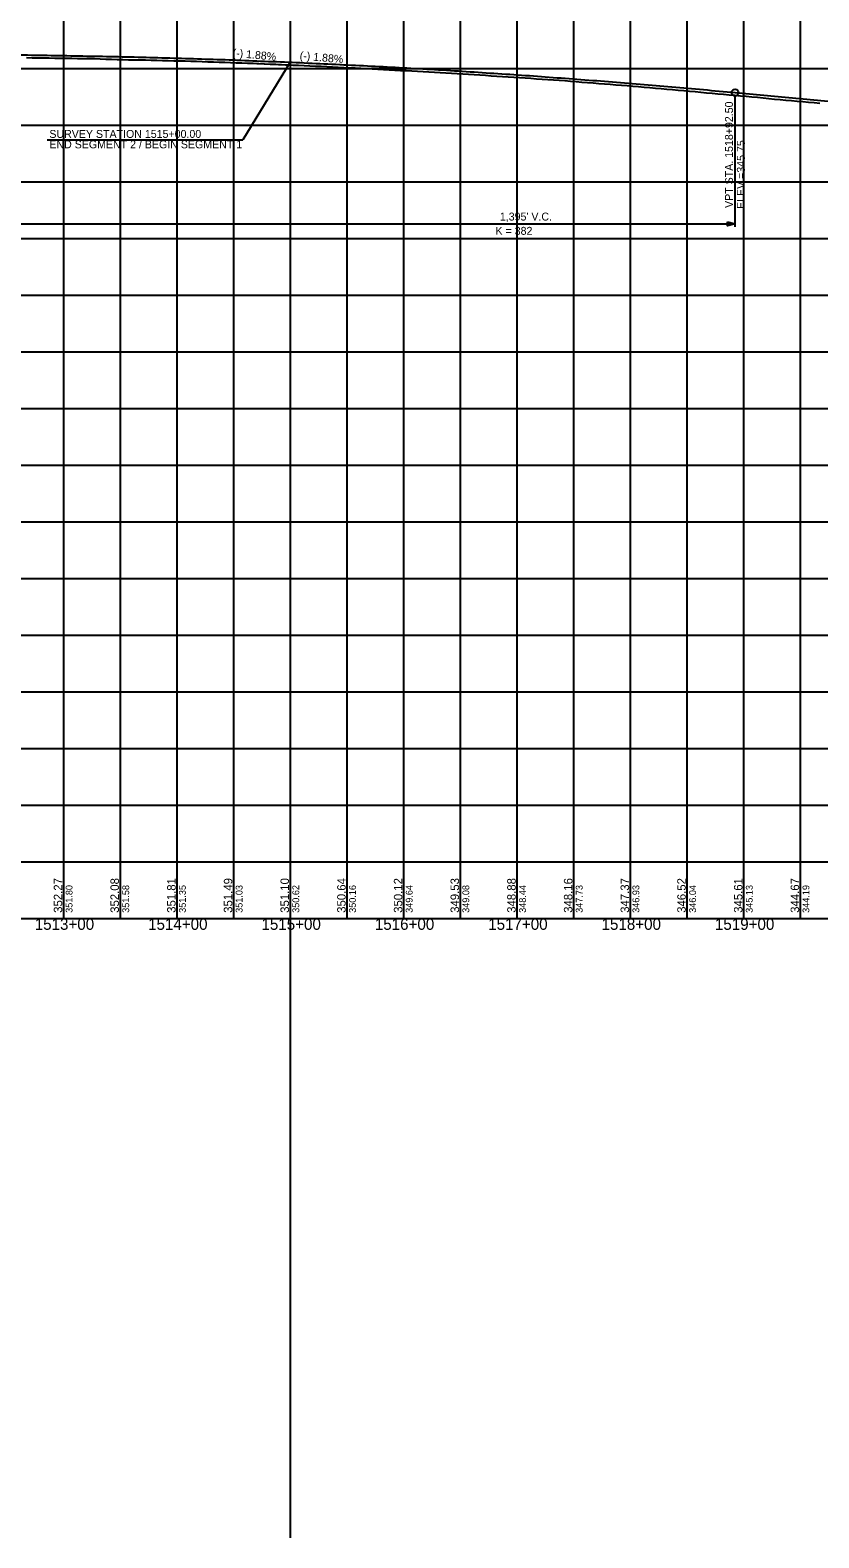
# Model space of a CAD drawing. Extents: x -90830 to 2015517, y -20856 to 836331.
# Drawn here: x 40194 to 40890, y -11344 to -10013 of the extents above; entities that cross this region are included whole.
import ezdxf

# ---------------------------------------------------------------- set-up
doc = ezdxf.new("R2010")
doc.units = 0
for name, color, linetype in [('Level 1', 7, 'Continuous'), ('RD_DDB_GradeTX', 7, 'Continuous'), ('RD_DDB_Profile_Elev', 7, 'Continuous'), ('RD_DDB_Profile_EX', 7, 'Continuous'), ('RD_DDB_Profile_Lbl', 7, 'Continuous'), ('RD_DDB_Profile_PR', 7, 'Continuous'), ('RD_DDB_StaTX', 7, 'Continuous'), ('RD_DDB_StripGrade', 7, 'Continuous'), ('RD_DDB_VCLbl', 7, 'Continuous'), ('RD_GPK_Profile_Cell', 7, 'Continuous'), ('RD_PD_Final_TX', 7, 'Continuous')]:
    doc.layers.add(name, color=color, linetype=linetype)

msp = doc.modelspace()

# ---------------------------------------------------------------- linework, layer by layer
at = {"layer": 'Level 1'}
for p, q in [((40423.5, -3180.8), (40423.5, -11343.5)), ((40223.5, -9797.1), (40223.5, -10297.1)), ((40273.5, -9797.1), (40273.5, -10297.1)), ((40323.5, -9797.1), (40323.5, -10297.1)), ((40373.5, -9797.1), (40373.5, -10297.1)), ((40423.5, -9797.1), (40423.5, -10297.1)), ((40473.5, -9797.1), (40473.5, -10297.1)), ((40523.5, -9797.1), (40523.5, -10297.1)), ((40573.5, -9797.1), (40573.5, -10297.1)), ((40623.5, -9797.1), (40623.5, -10297.1)), ((40673.5, -9797.1), (40673.5, -10297.1)), ((40723.5, -9797.1), (40723.5, -10297.1)), ((40773.5, -9797.1), (40773.5, -10297.1)), ((40823.5, -9797.1), (40823.5, -10297.1)), ((40873.5, -9797.1), (40873.5, -10297.1)), ((39973.5, -10047.1), (41573.5, -10047.1)), ((39973.5, -10097.1), (41573.5, -10097.1)), ((39973.5, -10147.1), (41573.5, -10147.1)), ((39973.5, -10197.1), (41573.5, -10197.1)), ((39973.5, -10247.1), (41573.5, -10247.1)), ((39973.5, -10297.1), (41573.5, -10297.1)), ((39973.5, -10297.1), (41573.5, -10297.1)), ((40223.5, -10297.1), (40223.5, -10797.1)), ((40273.5, -10297.1), (40273.5, -10797.1)), ((40323.5, -10297.1), (40323.5, -10797.1)), ((40373.5, -10297.1), (40373.5, -10797.1)), ((40423.5, -10297.1), (40423.5, -10797.1)), ((40473.5, -10297.1), (40473.5, -10797.1)), ((40523.5, -10297.1), (40523.5, -10797.1)), ((40573.5, -10297.1), (40573.5, -10797.1)), ((40623.5, -10297.1), (40623.5, -10797.1)), ((40673.5, -10297.1), (40673.5, -10797.1)), ((40723.5, -10297.1), (40723.5, -10797.1)), ((40773.5, -10297.1), (40773.5, -10797.1)), ((40823.5, -10297.1), (40823.5, -10797.1)), ((40873.5, -10297.1), (40873.5, -10797.1)), ((39973.5, -10347.1), (41573.5, -10347.1)), ((39973.5, -10397.1), (41573.5, -10397.1)), ((39973.5, -10447.1), (41573.5, -10447.1)), ((39973.5, -10497.1), (41573.5, -10497.1)), ((39973.5, -10547.1), (41573.5, -10547.1)), ((39973.5, -10597.1), (41573.5, -10597.1)), ((39973.5, -10647.1), (41573.5, -10647.1)), ((39973.5, -10697.1), (41573.5, -10697.1)), ((39973.5, -10747.1), (41573.5, -10747.1)), ((39973.5, -10797.1), (41573.5, -10797.1))]:
    msp.add_line(p, q, dxfattribs=at)
at = {"layer": 'RD_DDB_Profile_EX'}
for points in [[(40190.9, -10037.6), (40195.9, -10037.7), (40200.9, -10037.7), (40205.9, -10037.8), (40210.9, -10037.9), (40215.9, -10038), (40220.9, -10038.1), (40225.9, -10038.1), (40230.9, -10038.2), (40235.9, -10038.3), (40240.9, -10038.4), (40245.9, -10038.5), (40250.9, -10038.5), (40255.9, -10038.6), (40260.9, -10038.8), (40265.9, -10039), (40270.9, -10039.1), (40275.9, -10039.3), (40280.9, -10039.4), (40285.9, -10039.4), (40290.9, -10039.5), (40295.9, -10039.5), (40300.9, -10039.7), (40305.9, -10039.9), (40310.9, -10040.1), (40315.9, -10040.2), (40320.9, -10040.3), (40325.9, -10040.4), (40330.9, -10040.5), (40335.9, -10040.6), (40340.9, -10040.8), (40345.9, -10041), (40350.9, -10041.2), (40355.9, -10041.4), (40360.9, -10041.6), (40365.9, -10041.7), (40370.9, -10041.9), (40375.9, -10042.1), (40380.9, -10042.3), (40385.9, -10042.4), (40390.9, -10042.6), (40395.9, -10042.8), (40400.9, -10043), (40405.9, -10043.3), (40410.9, -10043.5), (40415.9, -10043.7), (40420.9, -10043.9)], [(40394.2, -10042.8), (40425.9, -10044.1), (40430.9, -10044.3), (40435.9, -10044.5), (40440.9, -10044.7), (40445.9, -10045), (40450.9, -10045.2), (40455.9, -10045.5), (40460.9, -10045.7), (40465.9, -10046), (40470.9, -10046.2), (40475.9, -10046.5), (40480.9, -10046.7), (40485.9, -10046.9), (40490.9, -10047.2), (40495.9, -10047.4), (40500.9, -10047.7), (40505.9, -10048), (40510.9, -10048.3), (40515.9, -10048.6), (40520.9, -10048.8), (40525.9, -10049), (40530.9, -10049.3), (40535.9, -10049.5), (40540.9, -10049.8), (40545.9, -10050.1), (40550.9, -10050.4), (40555.9, -10050.7), (40560.9, -10051), (40565.9, -10051.3), (40570.9, -10051.6), (40575.9, -10051.9), (40580.9, -10052.2), (40585.9, -10052.5), (40590.9, -10052.8), (40595.9, -10053.1), (40600.9, -10053.5), (40605.9, -10053.8), (40610.9, -10054.1), (40615.9, -10054.4), (40620.9, -10054.7), (40625.9, -10055.1), (40630.9, -10055.5), (40635.9, -10055.8), (40640.9, -10056.2), (40645.9, -10056.5), (40650.9, -10056.9), (40655.9, -10057.2), (40660.9, -10057.6), (40665.9, -10057.9), (40670.9, -10058.3), (40675.9, -10058.6), (40680.9, -10059.1), (40685.9, -10059.5), (40690.9, -10059.9), (40695.9, -10060.4), (40700.9, -10060.8), (40705.9, -10061.1), (40710.9, -10061.5), (40715.9, -10061.9), (40720.9, -10062.3), (40725.9, -10062.7), (40730.9, -10063.1), (40735.9, -10063.5), (40740.9, -10064), (40745.9, -10064.5), (40750.9, -10064.9), (40755.9, -10065.4), (40760.9, -10065.8), (40765.9, -10066.3), (40770.9, -10066.7), (40775.9, -10067.2), (40780.9, -10067.6), (40785.9, -10068), (40790.9, -10068.5), (40795.9, -10068.9), (40800.9, -10069.4), (40805.9, -10069.8), (40810.9, -10070.3), (40815.9, -10070.7), (40820.9, -10071.2), (40825.9, -10071.7), (40830.9, -10072.2), (40835.9, -10072.6), (40840.9, -10073.1), (40845.9, -10073.6), (40850.9, -10074.1), (40855.9, -10074.5), (40860.9, -10075), (40865.9, -10075.5), (40870.9, -10075.9), (40875.9, -10076.4), (40880.9, -10076.9), (40885.9, -10077.3), (40890.9, -10077.8)], [(40420.9, -10043.9), (40423.5, -10044)]]:
    msp.add_lwpolyline(points, dxfattribs=at)
at = {"layer": 'RD_DDB_Profile_Lbl'}
for p in [(40423.5, -10041.6), (40209.2, -10110)]:
    msp.add_line(p, (40381.7, -10110), dxfattribs=at)
at = {"layer": 'RD_DDB_Profile_PR'}
msp.add_line((40816, -10068.4), (41596, -10141.5), dxfattribs=at)
msp.add_spline([(39421, -10064.8), (39448.9, -10062.4), (39476.8, -10060.1), (39504.7, -10057.8), (39532.6, -10055.7), (39560.5, -10053.7), (39588.4, -10051.8), (39616.3, -10050), (39644.2, -10048.3), (39672.1, -10046.7), (39700, -10045.2), (39727.9, -10043.7), (39755.8, -10042.4), (39783.7, -10041.2), (39811.6, -10040.1), (39839.5, -10039.1), (39867.4, -10038.3), (39895.3, -10037.5), (39923.2, -10036.8), (39951.1, -10036.2), (39979, -10035.7), (40006.9, -10035.3), (40034.8, -10035), (40062.7, -10034.8), (40090.6, -10034.8), (40118.5, -10034.8), (40146.4, -10034.9), (40174.3, -10035.1), (40202.2, -10035.4), (40230.1, -10035.9), (40258, -10036.4), (40285.9, -10037), (40313.8, -10037.8), (40341.7, -10038.6), (40369.6, -10039.5), (40397.5, -10040.6), (40425.4, -10041.7), (40453.3, -10043), (40481.2, -10044.3), (40509.1, -10045.7), (40537, -10047.3), (40564.9, -10048.9), (40592.8, -10050.7), (40620.7, -10052.5), (40648.6, -10054.5), (40676.5, -10056.6), (40704.4, -10058.7), (40732.3, -10061), (40760.2, -10063.3), (40788.1, -10065.8), (40816, -10068.4)], degree=3, dxfattribs=at)
at = {"layer": 'RD_DDB_VCLbl'}
for p, q in [((40816, -10187), (40816, -10071.4)), ((39421, -10184.2), (40816, -10184.2))]:
    msp.add_line(p, q, dxfattribs=at)
msp.add_circle((40816, -10068.4), 3, dxfattribs=at)
at = {"layer": 'RD_GPK_Profile_Cell'}
msp.add_line((4823.5, -10797.1), (75223.5, -10797.1), dxfattribs=at)
at = {"layer": 'RD_PD_Final_TX'}
msp.add_lwpolyline([(40809.4, -10182.6), (40816, -10184.2), (40809.4, -10185.9)], close=True, dxfattribs=at)

# ---------------------------------------------------------------- texts
at = {"layer": 'RD_DDB_GradeTX'}
for p in [(40372.5, -10036.7), (40431.7, -10039.1)]:
    msp.add_text('(-) 1.88%', height=7, rotation=354.6431, dxfattribs=at).set_placement(p)
at = {"layer": 'RD_DDB_Profile_Elev'}
for s, p in [('352.27', (40222.5, -10792.1)), ('352.08', (40272.5, -10792.1)), ('351.81', (40322.5, -10792.1)), ('351.49', (40372.5, -10792.1)), ('351.10', (40422.5, -10792.1)), ('350.64', (40472.5, -10792.1)), ('350.12', (40522.5, -10792.1)), ('349.53', (40572.5, -10792.1)), ('348.88', (40622.5, -10792.1)), ('348.16', (40672.5, -10792.1)), ('347.37', (40722.5, -10792.1)), ('346.52', (40772.5, -10792.1)), ('345.61', (40822.5, -10792.1)), ('344.67', (40872.5, -10792.1))]:
    msp.add_text(s, height=7.5, rotation=90, dxfattribs=at).set_placement(p)
at = {"layer": 'RD_DDB_Profile_Lbl'}
for s, p in [('SURVEY STATION 1515+00.00', (40211.1, -10108.4)), ('END SEGMENT 2 / BEGIN SEGMENT 1', (40211.1, -10117.6))]:
    msp.add_text(s, height=7, dxfattribs=at).set_placement(p)
at = {"layer": 'RD_DDB_StaTX'}
for s, p in [('1513+00', (40198.2, -10807.1)), ('1514+00', (40298.2, -10807.1)), ('1515+00', (40398.2, -10807.1)), ('1516+00', (40498.2, -10807.1)), ('1517+00', (40598.2, -10807.1)), ('1518+00', (40698.2, -10807.1)), ('1519+00', (40798.2, -10807.1))]:
    msp.add_text(s, height=10, dxfattribs=at).set_placement(p)
at = {"layer": 'RD_DDB_StripGrade'}
for s, height, p in [('VPT STA. 1518+92.50 ', 7, (40814.1, -10170.2)), ('ELEV.=345.75', 7, (40824.6, -10171.1)), ('351.80', 6, (40231.5, -10792.1)), ('351.58', 6, (40281.5, -10792.1)), ('351.35', 6, (40331.5, -10792.1)), ('351.03', 6, (40381.5, -10792.1)), ('350.62', 6, (40431.5, -10792.1)), ('350.16', 6, (40481.5, -10792.1)), ('349.64', 6, (40531.5, -10792.1)), ('349.08', 6, (40581.5, -10792.1)), ('348.44', 6, (40631.5, -10792.1)), ('347.73', 6, (40681.5, -10792.1)), ('346.93', 6, (40731.5, -10792.1)), ('346.04', 6, (40781.5, -10792.1)), ('345.13', 6, (40831.5, -10792.1)), ('344.19', 6, (40881.5, -10792.1))]:
    msp.add_text(s, height=height, rotation=90, dxfattribs=at).set_placement(p)
at = {"layer": 'RD_DDB_VCLbl'}
for s, p in [("1,395' V.C.", (40608.5, -10181.3)), ('K = 382', (40604.7, -10193.9))]:
    msp.add_text(s, height=7, dxfattribs=at).set_placement(p)

doc.saveas('drawing.dxf')
